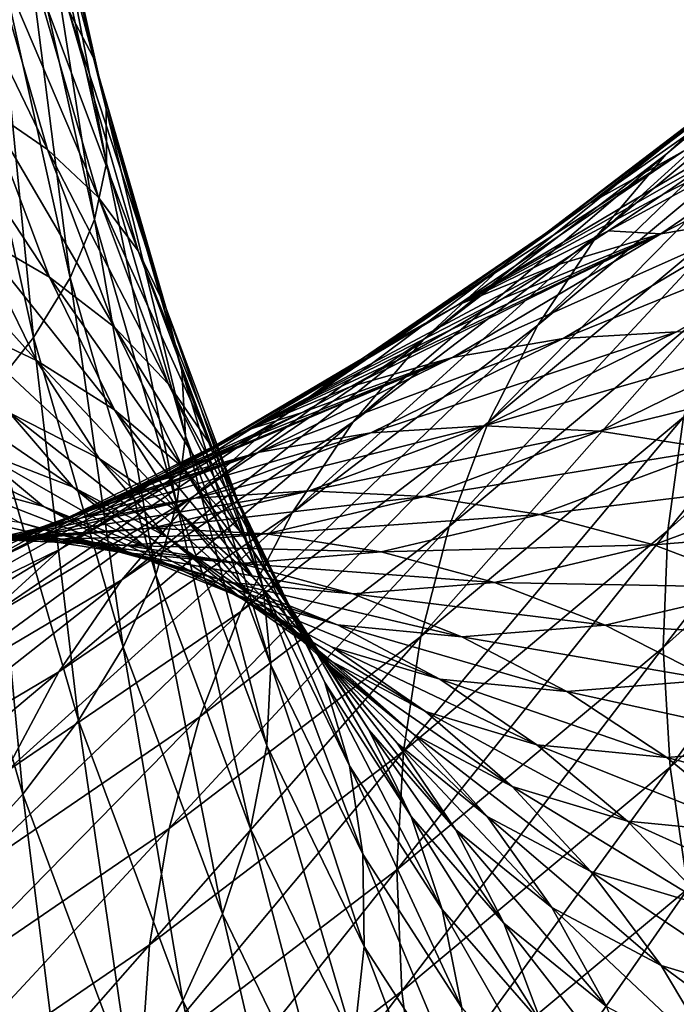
# Model space of a CAD drawing. Header units: millimetres. Extents: x -522 to 188, y -54 to 63.
# Tile 905 of 1056: x 8.91 to 10.31, y -48.79 to -46.69. Entities that reach past the tile are written whole.
import ezdxf

# ---------------------------------------------------------------- set-up
doc = ezdxf.new("R2010")
doc.units = ezdxf.units.MM
doc.header["$LTSCALE"] = 65.185185
doc.layers.add('39', color=7, linetype='CONTINUOUS')
doc.layers.add('40', color=7, linetype='CONTINUOUS')

msp = doc.modelspace()

# ---------------------------------------------------------------- linework, layer by layer
at = {"layer": '39', "linetype": 'CONTINUOUS'}
for points in [[(9.0686, -46.7709, -1.3099), (8.8772, -46.0493, -1.3318), (8.9261, -46.1312, -1.0624), (9.0686, -46.7709, -1.3099)], [(9.0153, -46.6689, -1.5715), (8.8772, -46.0493, -1.3318), (9.0686, -46.7709, -1.3099), (9.0153, -46.6689, -1.5715)], [(9.0686, -46.7709, -1.3099), (8.9261, -46.1312, -1.0624), (9.0958, -46.8801, -1.0472), (9.0686, -46.7709, -1.3099)], [(9.0958, -46.8801, -1.0472), (8.9261, -46.1312, -1.0624), (8.9485, -46.2189, -0.7913), (9.0958, -46.8801, -1.0472)], [(9.0964, -46.9955, -0.7858), (8.9485, -46.2189, -0.7913), (8.944, -46.3115, -0.521), (9.0964, -46.9955, -0.7858)], [(9.0958, -46.8801, -1.0472), (8.9485, -46.2189, -0.7913), (9.0964, -46.9955, -0.7858), (9.0958, -46.8801, -1.0472)], [(9.0706, -47.116, -0.528), (8.944, -46.3115, -0.521), (8.9129, -46.4082, -0.2539), (9.0706, -47.116, -0.528)], [(9.0964, -46.9955, -0.7858), (8.944, -46.3115, -0.521), (9.0706, -47.116, -0.528), (9.0964, -46.9955, -0.7858)], [(9.0185, -47.2406, -0.2761), (8.9129, -46.4082, -0.2539), (8.8553, -46.5081, 0.0076), (9.0185, -47.2406, -0.2761)], [(9.0706, -47.116, -0.528), (8.9129, -46.4082, -0.2539), (9.0185, -47.2406, -0.2761), (9.0706, -47.116, -0.528)], [(8.9701, -46.9662, -2.3192), (8.7037, -46.4149, -2.3258), (8.832, -46.4901, -2.0817), (8.9701, -46.9662, -2.3192)], [(8.8374, -46.8752, -2.5553), (8.7037, -46.4149, -2.3258), (8.9701, -46.9662, -2.3192), (8.8374, -46.8752, -2.5553)], [(9.0793, -47.069, -2.0759), (8.832, -46.4901, -2.0817), (8.9361, -46.575, -1.8295), (9.0793, -47.069, -2.0759)], [(8.9701, -46.9662, -2.3192), (8.832, -46.4901, -2.0817), (9.0793, -47.069, -2.0759), (8.9701, -46.9662, -2.3192)], [(8.9406, -47.3681, -0.0325), (8.8553, -46.5081, 0.0076), (8.7718, -46.6104, 0.261), (8.9406, -47.3681, -0.0325)], [(9.0185, -47.2406, -0.2761), (8.8553, -46.5081, 0.0076), (8.9406, -47.3681, -0.0325), (9.0185, -47.2406, -0.2761)], [(9.0793, -47.069, -2.0759), (8.9361, -46.575, -1.8295), (9.1641, -47.1827, -1.8278), (9.0793, -47.069, -2.0759)], [(9.1641, -47.1827, -1.8278), (8.9361, -46.575, -1.8295), (9.0153, -46.6689, -1.5715), (9.1641, -47.1827, -1.8278)], [(8.9406, -47.3681, -0.0325), (8.7718, -46.6104, 0.261), (8.8377, -47.4973, 0.2007), (8.9406, -47.3681, -0.0325)], [(9.1641, -47.1827, -1.8278), (9.0153, -46.6689, -1.5715), (9.2236, -47.3063, -1.5771), (9.1641, -47.1827, -1.8278)], [(9.2236, -47.3063, -1.5771), (9.0153, -46.6689, -1.5715), (9.0686, -46.7709, -1.3099), (9.2236, -47.3063, -1.5771)], [(9.2236, -47.3063, -1.5771), (9.0686, -46.7709, -1.3099), (9.2573, -47.4385, -1.326), (9.2236, -47.3063, -1.5771)], [(9.2573, -47.4385, -1.326), (9.0686, -46.7709, -1.3099), (9.0958, -46.8801, -1.0472), (9.2573, -47.4385, -1.326)], [(10.7585, -46.8207, -10.0804), (10.2809, -47.1469, -9.2908), (10.9926, -46.7813, -9.9213), (10.7585, -46.8207, -10.0804)], [(10.9926, -46.7813, -9.9213), (10.2809, -47.1469, -9.2908), (10.5161, -47.1068, -9.1334), (10.9926, -46.7813, -9.9213)], [(8.8145, -47.1466, -3.0062), (8.6824, -46.7967, -2.7822), (8.9745, -47.239, -2.7882), (8.8145, -47.1466, -3.0062)], [(8.9745, -47.239, -2.7882), (8.6824, -46.7967, -2.7822), (8.8374, -46.8752, -2.5553), (8.9745, -47.239, -2.7882)], [(10.2849, -47.0626, -9.8168), (10.1691, -47.1402, -9.6252), (10.7585, -46.8207, -10.0804), (10.2849, -47.0626, -9.8168)], [(10.7585, -46.8207, -10.0804), (10.1691, -47.1402, -9.6252), (10.2809, -47.1469, -9.2908), (10.7585, -46.8207, -10.0804)], [(10.4025, -46.9813, -10.0112), (10.2849, -47.0626, -9.8168), (10.7585, -46.8207, -10.0804), (10.4025, -46.9813, -10.0112)], [(9.1131, -47.3462, -2.5624), (8.8374, -46.8752, -2.5553), (8.9701, -46.9662, -2.3192), (9.1131, -47.3462, -2.5624)], [(8.9745, -47.239, -2.7882), (8.8374, -46.8752, -2.5553), (9.1131, -47.3462, -2.5624), (8.9745, -47.239, -2.7882)], [(9.2573, -47.4385, -1.326), (9.0958, -46.8801, -1.0472), (9.2649, -47.5782, -1.0768), (9.2573, -47.4385, -1.326)], [(9.2649, -47.5782, -1.0768), (9.0958, -46.8801, -1.0472), (9.0964, -46.9955, -0.7858), (9.2649, -47.5782, -1.0768)], [(9.229, -47.4674, -2.331), (8.9701, -46.9662, -2.3192), (9.0793, -47.069, -2.0759), (9.229, -47.4674, -2.331)], [(9.1131, -47.3462, -2.5624), (8.9701, -46.9662, -2.3192), (9.229, -47.4674, -2.331), (9.1131, -47.3462, -2.5624)], [(9.2463, -47.7242, -0.8318), (9.0964, -46.9955, -0.7858), (9.0706, -47.116, -0.528), (9.2463, -47.7242, -0.8318)], [(9.2649, -47.5782, -1.0768), (9.0964, -46.9955, -0.7858), (9.2463, -47.7242, -0.8318), (9.2649, -47.5782, -1.0768)], [(8.7614, -47.3292, -3.4302), (8.6345, -47.0699, -3.2145), (8.9467, -47.4169, -3.2311), (8.7614, -47.3292, -3.4302)], [(8.9467, -47.4169, -3.2311), (8.6345, -47.0699, -3.2145), (8.8145, -47.1466, -3.0062), (8.9467, -47.4169, -3.2311)], [(9.229, -47.4674, -2.331), (9.0793, -47.069, -2.0759), (9.3211, -47.6014, -2.096), (9.229, -47.4674, -2.331)], [(9.3211, -47.6014, -2.096), (9.0793, -47.069, -2.0759), (9.1641, -47.1827, -1.8278), (9.3211, -47.6014, -2.096)], [(10.7579, -47.0924, -8.9819), (10.0716, -47.3702, -8.3945), (10.314, -47.3556, -8.2439), (10.7579, -47.0924, -8.9819)], [(10.5161, -47.1068, -9.1334), (10.0716, -47.3702, -8.3945), (10.7579, -47.0924, -8.9819), (10.5161, -47.1068, -9.1334)], [(9.2018, -47.8751, -0.5933), (9.0706, -47.116, -0.528), (9.0185, -47.2406, -0.2761), (9.2018, -47.8751, -0.5933)], [(9.2463, -47.7242, -0.8318), (9.0706, -47.116, -0.528), (9.2018, -47.8751, -0.5933), (9.2463, -47.7242, -0.8318)], [(10.2809, -47.1469, -9.2908), (9.8353, -47.411, -8.5499), (10.5161, -47.1068, -9.1334), (10.2809, -47.1469, -9.2908)], [(10.5161, -47.1068, -9.1334), (9.8353, -47.411, -8.5499), (10.0716, -47.3702, -8.3945), (10.5161, -47.1068, -9.1334)], [(8.9467, -47.4169, -3.2311), (8.8145, -47.1466, -3.0062), (9.1131, -47.5227, -3.0243), (8.9467, -47.4169, -3.2311)], [(9.1131, -47.5227, -3.0243), (8.8145, -47.1466, -3.0062), (8.9745, -47.239, -2.7882), (9.1131, -47.5227, -3.0243)], [(9.7247, -47.4137, -8.8875), (9.6184, -47.4727, -8.7105), (10.2809, -47.1469, -9.2908), (9.7247, -47.4137, -8.8875)], [(10.2809, -47.1469, -9.2908), (9.6184, -47.4727, -8.7105), (9.8353, -47.411, -8.5499), (10.2809, -47.1469, -9.2908)], [(9.8329, -47.3509, -9.0675), (9.7247, -47.4137, -8.8875), (10.2809, -47.1469, -9.2908), (9.8329, -47.3509, -9.0675)], [(9.943, -47.2844, -9.2505), (9.8329, -47.3509, -9.0675), (10.2809, -47.1469, -9.2908), (9.943, -47.2844, -9.2505)], [(10.0551, -47.2141, -9.4364), (9.943, -47.2844, -9.2505), (10.2809, -47.1469, -9.2908), (10.0551, -47.2141, -9.4364)], [(10.1691, -47.1402, -9.6252), (10.0551, -47.2141, -9.4364), (10.2809, -47.1469, -9.2908), (10.1691, -47.1402, -9.6252)], [(9.3211, -47.6014, -2.096), (9.1641, -47.1827, -1.8278), (9.3886, -47.7469, -1.8595), (9.3211, -47.6014, -2.096)], [(9.3886, -47.7469, -1.8595), (9.1641, -47.1827, -1.8278), (9.2236, -47.3063, -1.5771), (9.3886, -47.7469, -1.8595)], [(9.1316, -48.0295, -0.3633), (9.0185, -47.2406, -0.2761), (8.9406, -47.3681, -0.0325), (9.1316, -48.0295, -0.3633)], [(9.1131, -47.5227, -3.0243), (8.9745, -47.239, -2.7882), (9.2591, -47.6456, -2.8115), (9.1131, -47.5227, -3.0243)], [(9.2591, -47.6456, -2.8115), (8.9745, -47.239, -2.7882), (9.1131, -47.3462, -2.5624), (9.2591, -47.6456, -2.8115)], [(9.2018, -47.8751, -0.5933), (9.0185, -47.2406, -0.2761), (9.1316, -48.0295, -0.3633), (9.2018, -47.8751, -0.5933)], [(9.4309, -47.9027, -1.6237), (9.2236, -47.3063, -1.5771), (9.2573, -47.4385, -1.326), (9.4309, -47.9027, -1.6237)], [(9.3886, -47.7469, -1.8595), (9.2236, -47.3063, -1.5771), (9.4309, -47.9027, -1.6237), (9.3886, -47.7469, -1.8595)], [(8.8893, -47.5292, -3.6517), (8.7614, -47.3292, -3.4302), (9.0809, -47.6267, -3.4634), (8.8893, -47.5292, -3.6517)], [(9.0809, -47.6267, -3.4634), (8.7614, -47.3292, -3.4302), (8.9467, -47.4169, -3.2311), (9.0809, -47.6267, -3.4634)], [(9.2591, -47.6456, -2.8115), (9.1131, -47.3462, -2.5624), (9.3834, -47.7843, -2.5948), (9.2591, -47.6456, -2.8115)], [(9.3834, -47.7843, -2.5948), (9.1131, -47.3462, -2.5624), (9.229, -47.4674, -2.331), (9.3834, -47.7843, -2.5948)], [(10.314, -47.3556, -8.2439), (9.6609, -47.5713, -7.7088), (9.904, -47.5564, -7.5593), (10.314, -47.3556, -8.2439)], [(10.0716, -47.3702, -8.3945), (9.6609, -47.5713, -7.7088), (10.314, -47.3556, -8.2439), (10.0716, -47.3702, -8.3945)], [(10.314, -47.3556, -8.2439), (9.904, -47.5564, -7.5593), (10.5604, -47.3671, -8.0995), (10.314, -47.3556, -8.2439)], [(9.0365, -48.1861, -0.1439), (8.9406, -47.3681, -0.0325), (8.8377, -47.4973, 0.2007), (9.0365, -48.1861, -0.1439)], [(9.1316, -48.0295, -0.3633), (8.9406, -47.3681, -0.0325), (9.0365, -48.1861, -0.1439), (9.1316, -48.0295, -0.3633)], [(9.8353, -47.411, -8.5499), (9.4232, -47.6126, -7.8619), (10.0716, -47.3702, -8.3945), (9.8353, -47.411, -8.5499)], [(10.0716, -47.3702, -8.3945), (9.4232, -47.6126, -7.8619), (9.6609, -47.5713, -7.7088), (10.0716, -47.3702, -8.3945)], [(10.5604, -47.3671, -8.0995), (9.904, -47.5564, -7.5593), (10.1503, -47.568, -7.4147), (10.5604, -47.3671, -8.0995)], [(10.5604, -47.3671, -8.0995), (10.1503, -47.568, -7.4147), (10.8084, -47.4048, -7.9626), (10.5604, -47.3671, -8.0995)], [(9.0809, -47.6267, -3.4634), (8.9467, -47.4169, -3.2311), (9.255, -47.7443, -3.2697), (9.0809, -47.6267, -3.4634)], [(9.255, -47.7443, -3.2697), (8.9467, -47.4169, -3.2311), (9.1131, -47.5227, -3.0243), (9.255, -47.7443, -3.2697)], [(9.3117, -47.6275, -8.1986), (9.2136, -47.6717, -8.0346), (9.8353, -47.411, -8.5499), (9.3117, -47.6275, -8.1986)], [(9.8353, -47.411, -8.5499), (9.2136, -47.6717, -8.0346), (9.4232, -47.6126, -7.8619), (9.8353, -47.411, -8.5499)], [(9.4119, -47.5796, -8.366), (9.3117, -47.6275, -8.1986), (9.8353, -47.411, -8.5499), (9.4119, -47.5796, -8.366)], [(9.5142, -47.528, -8.5367), (9.4119, -47.5796, -8.366), (9.8353, -47.411, -8.5499), (9.5142, -47.528, -8.5367)], [(9.6184, -47.4727, -8.7105), (9.5142, -47.528, -8.5367), (9.8353, -47.411, -8.5499), (9.6184, -47.4727, -8.7105)], [(10.8084, -47.4048, -7.9626), (10.1503, -47.568, -7.4147), (10.3975, -47.6062, -7.2765), (10.8084, -47.4048, -7.9626)], [(9.4309, -47.9027, -1.6237), (9.2573, -47.4385, -1.326), (9.4477, -48.0674, -1.3907), (9.4309, -47.9027, -1.6237)], [(9.4477, -48.0674, -1.3907), (9.2573, -47.4385, -1.326), (9.2649, -47.5782, -1.0768), (9.4477, -48.0674, -1.3907)], [(8.8122, -47.6053, -4.0628), (8.6819, -47.4527, -3.8327), (9.0252, -47.6878, -3.891), (8.8122, -47.6053, -4.0628)], [(9.0252, -47.6878, -3.891), (8.6819, -47.4527, -3.8327), (8.8893, -47.5292, -3.6517), (9.0252, -47.6878, -3.891)], [(9.3834, -47.7843, -2.5948), (9.229, -47.4674, -2.331), (9.4849, -47.9378, -2.3761), (9.3834, -47.7843, -2.5948)], [(9.4849, -47.9378, -2.3761), (9.229, -47.4674, -2.331), (9.3211, -47.6014, -2.096), (9.4849, -47.9378, -2.3761)], [(8.9173, -48.3434, 0.0627), (8.8377, -47.4973, 0.2007), (8.7106, -47.6271, 0.4213), (8.9173, -48.3434, 0.0627)], [(9.0365, -48.1861, -0.1439), (8.8377, -47.4973, 0.2007), (8.9173, -48.3434, 0.0627), (9.0365, -48.1861, -0.1439)], [(9.255, -47.7443, -3.2697), (9.1131, -47.5227, -3.0243), (9.41, -47.8809, -3.0722), (9.255, -47.7443, -3.2697)], [(9.41, -47.8809, -3.0722), (9.1131, -47.5227, -3.0243), (9.2591, -47.6456, -2.8115), (9.41, -47.8809, -3.0722)], [(8.7323, -47.6673, -4.4847), (8.5869, -47.5463, -4.2284), (8.9616, -47.729, -4.3258), (8.7323, -47.6673, -4.4847)], [(8.9616, -47.729, -4.3258), (8.5869, -47.5463, -4.2284), (8.8122, -47.6053, -4.0628), (8.9616, -47.729, -4.3258)], [(9.0252, -47.6878, -3.891), (8.8893, -47.5292, -3.6517), (9.2239, -47.7929, -3.7146), (9.0252, -47.6878, -3.891)], [(9.2239, -47.7929, -3.7146), (8.8893, -47.5292, -3.6517), (9.0809, -47.6267, -3.4634), (9.2239, -47.7929, -3.7146)], [(9.6609, -47.5713, -7.7088), (9.2858, -47.7108, -7.0812), (9.904, -47.5564, -7.5593), (9.6609, -47.5713, -7.7088)], [(9.904, -47.5564, -7.5593), (9.2858, -47.7108, -7.0812), (9.5296, -47.6956, -6.9329), (9.904, -47.5564, -7.5593)], [(9.904, -47.5564, -7.5593), (9.5296, -47.6956, -6.9329), (10.1503, -47.568, -7.4147), (9.904, -47.5564, -7.5593)], [(10.1503, -47.568, -7.4147), (9.5296, -47.6956, -6.9329), (9.7757, -47.7074, -6.7881), (10.1503, -47.568, -7.4147)], [(10.1503, -47.568, -7.4147), (9.7757, -47.7074, -6.7881), (10.3975, -47.6062, -7.2765), (10.1503, -47.568, -7.4147)], [(9.4232, -47.6126, -7.8619), (9.0465, -47.7527, -7.2317), (9.6609, -47.5713, -7.7088), (9.4232, -47.6126, -7.8619)], [(9.6609, -47.5713, -7.7088), (9.0465, -47.7527, -7.2317), (9.2858, -47.7108, -7.0812), (9.6609, -47.5713, -7.7088)], [(9.4387, -48.2394, -1.1627), (9.2649, -47.5782, -1.0768), (9.2463, -47.7242, -0.8318), (9.4387, -48.2394, -1.1627)], [(9.4477, -48.0674, -1.3907), (9.2649, -47.5782, -1.0768), (9.4387, -48.2394, -1.1627), (9.4477, -48.0674, -1.3907)], [(8.9616, -47.729, -4.3258), (8.8122, -47.6053, -4.0628), (9.1802, -47.8156, -4.1633), (8.9616, -47.729, -4.3258)], [(9.1802, -47.8156, -4.1633), (8.8122, -47.6053, -4.0628), (9.0252, -47.6878, -3.891), (9.1802, -47.8156, -4.1633)], [(9.5626, -48.1045, -2.1574), (9.3211, -47.6014, -2.096), (9.3886, -47.7469, -1.8595), (9.5626, -48.1045, -2.1574)], [(9.4849, -47.9378, -2.3761), (9.3211, -47.6014, -2.096), (9.5626, -48.1045, -2.1574), (9.4849, -47.9378, -2.3761)], [(10.3975, -47.6062, -7.2765), (9.7757, -47.7074, -6.7881), (10.0219, -47.7459, -6.6481), (10.3975, -47.6062, -7.2765)], [(10.3975, -47.6062, -7.2765), (10.0219, -47.7459, -6.6481), (10.6433, -47.6704, -7.1458), (10.3975, -47.6062, -7.2765)], [(8.9173, -48.3434, 0.0627), (8.7106, -47.6271, 0.4213), (8.7751, -48.5, 0.2549), (8.9173, -48.3434, 0.0627)], [(8.9317, -47.7823, -7.5631), (8.842, -47.8119, -7.413), (9.4232, -47.6126, -7.8619), (8.9317, -47.7823, -7.5631)], [(9.4232, -47.6126, -7.8619), (8.842, -47.8119, -7.413), (9.0465, -47.7527, -7.2317), (9.4232, -47.6126, -7.8619)], [(9.0235, -47.7491, -7.7167), (8.9317, -47.7823, -7.5631), (9.4232, -47.6126, -7.8619), (9.0235, -47.7491, -7.7167)], [(9.1175, -47.7122, -7.8739), (9.0235, -47.7491, -7.7167), (9.4232, -47.6126, -7.8619), (9.1175, -47.7122, -7.8739)], [(9.4065, -47.9198, -3.5351), (9.0809, -47.6267, -3.4634), (9.255, -47.7443, -3.2697), (9.4065, -47.9198, -3.5351)], [(9.2239, -47.7929, -3.7146), (9.0809, -47.6267, -3.4634), (9.4065, -47.9198, -3.5351), (9.2239, -47.7929, -3.7146)], [(9.2136, -47.6717, -8.0346), (9.1175, -47.7122, -7.8739), (9.4232, -47.6126, -7.8619), (9.2136, -47.6717, -8.0346)], [(9.5444, -48.0352, -2.8727), (9.2591, -47.6456, -2.8115), (9.3834, -47.7843, -2.5948), (9.5444, -48.0352, -2.8727)], [(9.41, -47.8809, -3.0722), (9.2591, -47.6456, -2.8115), (9.5444, -48.0352, -2.8727), (9.41, -47.8809, -3.0722)], [(9.1418, -47.8259, -4.6366), (8.7323, -47.6673, -4.4847), (8.9616, -47.729, -4.3258), (9.1418, -47.8259, -4.6366)], [(8.9088, -47.7623, -4.7893), (8.7323, -47.6673, -4.4847), (9.1418, -47.8259, -4.6366), (8.9088, -47.7623, -4.7893)], [(10.6433, -47.6704, -7.1458), (10.0219, -47.7459, -6.6481), (10.2659, -47.8109, -6.5143), (10.6433, -47.6704, -7.1458)], [(10.6433, -47.6704, -7.1458), (10.2659, -47.8109, -6.5143), (10.8857, -47.7602, -7.0238), (10.6433, -47.6704, -7.1458)], [(9.1802, -47.8156, -4.1633), (9.0252, -47.6878, -3.891), (9.3861, -47.9262, -3.9989), (9.1802, -47.8156, -4.1633)], [(9.3861, -47.9262, -3.9989), (9.0252, -47.6878, -3.891), (9.2239, -47.7929, -3.7146), (9.3861, -47.9262, -3.9989)], [(9.0465, -47.7527, -7.2317), (8.7066, -47.8335, -6.6643), (9.2858, -47.7108, -7.0812), (9.0465, -47.7527, -7.2317)], [(9.2858, -47.7108, -7.0812), (8.7066, -47.8335, -6.6643), (8.9476, -47.791, -6.5168), (9.2858, -47.7108, -7.0812)], [(9.2858, -47.7108, -7.0812), (8.9476, -47.791, -6.5168), (9.5296, -47.6956, -6.9329), (9.2858, -47.7108, -7.0812)], [(9.5296, -47.6956, -6.9329), (8.9476, -47.791, -6.5168), (9.1922, -47.7755, -6.3698), (9.5296, -47.6956, -6.9329)], [(9.5296, -47.6956, -6.9329), (9.1922, -47.7755, -6.3698), (9.7757, -47.7074, -6.7881), (9.5296, -47.6956, -6.9329)], [(9.7757, -47.7074, -6.7881), (9.1922, -47.7755, -6.3698), (9.4381, -47.7872, -6.2246), (9.7757, -47.7074, -6.7881)], [(9.7757, -47.7074, -6.7881), (9.4381, -47.7872, -6.2246), (10.0219, -47.7459, -6.6481), (9.7757, -47.7074, -6.7881)], [(8.8826, -47.7882, -5.3009), (8.6687, -47.725, -4.9398), (9.1246, -47.8263, -5.1536), (8.8826, -47.7882, -5.3009)], [(9.1246, -47.8263, -5.1536), (8.6687, -47.725, -4.9398), (8.9088, -47.7623, -4.7893), (9.1246, -47.8263, -5.1536)], [(9.1418, -47.8259, -4.6366), (8.9616, -47.729, -4.3258), (9.3657, -47.9151, -4.4831), (9.1418, -47.8259, -4.6366)], [(9.3657, -47.9151, -4.4831), (8.9616, -47.729, -4.3258), (9.1802, -47.8156, -4.1633), (9.3657, -47.9151, -4.4831)], [(9.404, -48.4172, -0.9417), (9.2463, -47.7242, -0.8318), (9.2018, -47.8751, -0.5933), (9.404, -48.4172, -0.9417)], [(9.4387, -48.2394, -1.1627), (9.2463, -47.7242, -0.8318), (9.404, -48.4172, -0.9417), (9.4387, -48.2394, -1.1627)], [(8.5861, -47.8797, -6.9853), (8.5051, -47.8954, -6.8505), (9.0465, -47.7527, -7.2317), (8.5861, -47.8797, -6.9853)], [(9.0465, -47.7527, -7.2317), (8.5051, -47.8954, -6.8505), (8.7066, -47.8335, -6.6643), (9.0465, -47.7527, -7.2317)], [(8.6692, -47.8605, -7.1241), (8.5861, -47.8797, -6.9853), (9.0465, -47.7527, -7.2317), (8.6692, -47.8605, -7.1241)], [(8.7545, -47.838, -7.2667), (8.6692, -47.8605, -7.1241), (9.0465, -47.7527, -7.2317), (8.7545, -47.838, -7.2667)], [(8.842, -47.8119, -7.413), (8.7545, -47.838, -7.2667), (9.0465, -47.7527, -7.2317), (8.842, -47.8119, -7.413)], [(9.4065, -47.9198, -3.5351), (9.255, -47.7443, -3.2697), (9.5713, -48.0673, -3.3541), (9.4065, -47.9198, -3.5351)], [(9.5713, -48.0673, -3.3541), (9.255, -47.7443, -3.2697), (9.41, -47.8809, -3.0722), (9.5713, -48.0673, -3.3541)], [(9.5626, -48.1045, -2.1574), (9.3886, -47.7469, -1.8595), (9.6158, -48.283, -1.9407), (9.5626, -48.1045, -2.1574)], [(9.6158, -48.283, -1.9407), (9.3886, -47.7469, -1.8595), (9.4309, -47.9027, -1.6237), (9.6158, -48.283, -1.9407)], [(10.0219, -47.7459, -6.6481), (9.4381, -47.7872, -6.2246), (9.6831, -47.8259, -6.0826), (10.0219, -47.7459, -6.6481)], [(10.0219, -47.7459, -6.6481), (9.6831, -47.8259, -6.0826), (10.2659, -47.8109, -6.5143), (10.0219, -47.7459, -6.6481)], [(8.8939, -47.8005, -5.8741), (8.6373, -47.7772, -5.4471), (9.1395, -47.8119, -5.7284), (8.8939, -47.8005, -5.8741)], [(9.1395, -47.8119, -5.7284), (8.6373, -47.7772, -5.4471), (8.8826, -47.7882, -5.3009), (9.1395, -47.8119, -5.7284)], [(8.9476, -47.791, -6.5168), (8.6484, -47.8164, -6.0196), (9.1922, -47.7755, -6.3698), (8.9476, -47.791, -6.5168)], [(9.1922, -47.7755, -6.3698), (8.6484, -47.8164, -6.0196), (8.8939, -47.8005, -5.8741), (9.1922, -47.7755, -6.3698)], [(9.1922, -47.7755, -6.3698), (8.8939, -47.8005, -5.8741), (9.4381, -47.7872, -6.2246), (9.1922, -47.7755, -6.3698)], [(9.1246, -47.8263, -5.1536), (8.9088, -47.7623, -4.7893), (9.361, -47.8909, -5.0066), (9.1246, -47.8263, -5.1536)], [(9.361, -47.8909, -5.0066), (8.9088, -47.7623, -4.7893), (9.1418, -47.8259, -4.6366), (9.361, -47.8909, -5.0066)], [(10.8857, -47.7602, -7.0238), (10.2659, -47.8109, -6.5143), (10.5055, -47.9017, -6.3879), (10.8857, -47.7602, -7.0238)], [(8.7066, -47.8335, -6.6643), (8.4054, -47.8594, -6.1636), (8.9476, -47.791, -6.5168), (8.7066, -47.8335, -6.6643)], [(8.9476, -47.791, -6.5168), (8.4054, -47.8594, -6.1636), (8.6484, -47.8164, -6.0196), (8.9476, -47.791, -6.5168)], [(9.1395, -47.8119, -5.7284), (8.8826, -47.7882, -5.3009), (9.383, -47.8504, -5.584), (9.1395, -47.8119, -5.7284)], [(9.383, -47.8504, -5.584), (8.8826, -47.7882, -5.3009), (9.1246, -47.8263, -5.1536), (9.383, -47.8504, -5.584)], [(9.4381, -47.7872, -6.2246), (8.8939, -47.8005, -5.8741), (9.1395, -47.8119, -5.7284), (9.4381, -47.7872, -6.2246)], [(9.4381, -47.7872, -6.2246), (9.1395, -47.8119, -5.7284), (9.6831, -47.8259, -6.0826), (9.4381, -47.7872, -6.2246)], [(9.5774, -48.0597, -3.8339), (9.2239, -47.7929, -3.7146), (9.4065, -47.9198, -3.5351), (9.5774, -48.0597, -3.8339)], [(9.3861, -47.9262, -3.9989), (9.2239, -47.7929, -3.7146), (9.5774, -48.0597, -3.8339), (9.3861, -47.9262, -3.9989)], [(9.657, -48.2058, -2.6731), (9.3834, -47.7843, -2.5948), (9.4849, -47.9378, -2.3761), (9.657, -48.2058, -2.6731)], [(9.5444, -48.0352, -2.8727), (9.3834, -47.7843, -2.5948), (9.657, -48.2058, -2.6731), (9.5444, -48.0352, -2.8727)], [(9.6831, -47.8259, -6.0826), (9.1395, -47.8119, -5.7284), (9.383, -47.8504, -5.584), (9.6831, -47.8259, -6.0826)], [(9.5785, -48.0291, -4.3301), (9.1802, -47.8156, -4.1633), (9.3861, -47.9262, -3.9989), (9.5785, -48.0291, -4.3301)], [(9.3657, -47.9151, -4.4831), (9.1802, -47.8156, -4.1633), (9.5785, -48.0291, -4.3301), (9.3657, -47.9151, -4.4831)], [(10.2659, -47.8109, -6.5143), (9.6831, -47.8259, -6.0826), (9.9249, -47.8912, -5.9451), (10.2659, -47.8109, -6.5143)], [(10.2659, -47.8109, -6.5143), (9.9249, -47.8912, -5.9451), (10.5055, -47.9017, -6.3879), (10.2659, -47.8109, -6.5143)], [(9.383, -47.8504, -5.584), (9.1246, -47.8263, -5.1536), (9.6223, -47.9156, -5.4421), (9.383, -47.8504, -5.584)], [(9.6223, -47.9156, -5.4421), (9.1246, -47.8263, -5.1536), (9.361, -47.8909, -5.0066), (9.6223, -47.9156, -5.4421)], [(9.361, -47.8909, -5.0066), (9.1418, -47.8259, -4.6366), (9.5897, -47.9816, -4.8612), (9.361, -47.8909, -5.0066)], [(9.5897, -47.9816, -4.8612), (9.1418, -47.8259, -4.6366), (9.3657, -47.9151, -4.4831), (9.5897, -47.9816, -4.8612)], [(9.6831, -47.8259, -6.0826), (9.383, -47.8504, -5.584), (9.9249, -47.8912, -5.9451), (9.6831, -47.8259, -6.0826)], [(9.9249, -47.8912, -5.9451), (9.383, -47.8504, -5.584), (9.6223, -47.9156, -5.4421), (9.9249, -47.8912, -5.9451)], [(9.344, -48.5992, -0.7297), (9.2018, -47.8751, -0.5933), (9.1316, -48.0295, -0.3633), (9.344, -48.5992, -0.7297)], [(9.404, -48.4172, -0.9417), (9.2018, -47.8751, -0.5933), (9.344, -48.5992, -0.7297), (9.404, -48.4172, -0.9417)], [(9.717, -48.2341, -3.1734), (9.41, -47.8809, -3.0722), (9.5444, -48.0352, -2.8727), (9.717, -48.2341, -3.1734)], [(9.5713, -48.0673, -3.3541), (9.41, -47.8809, -3.0722), (9.717, -48.2341, -3.1734), (9.5713, -48.0673, -3.3541)], [(9.6223, -47.9156, -5.4421), (9.361, -47.8909, -5.0066), (9.8552, -48.007, -5.3039), (9.6223, -47.9156, -5.4421)], [(9.8552, -48.007, -5.3039), (9.361, -47.8909, -5.0066), (9.5897, -47.9816, -4.8612), (9.8552, -48.007, -5.3039)], [(9.6158, -48.283, -1.9407), (9.4309, -47.9027, -1.6237), (9.644, -48.4716, -1.7279), (9.6158, -48.283, -1.9407)], [(9.644, -48.4716, -1.7279), (9.4309, -47.9027, -1.6237), (9.4477, -48.0674, -1.3907), (9.644, -48.4716, -1.7279)], [(9.9249, -47.8912, -5.9451), (9.6223, -47.9156, -5.4421), (10.1614, -47.9826, -5.8133), (9.9249, -47.8912, -5.9451)], [(10.5055, -47.9017, -6.3879), (9.9249, -47.8912, -5.9451), (10.1614, -47.9826, -5.8133), (10.5055, -47.9017, -6.3879)], [(10.5055, -47.9017, -6.3879), (10.1614, -47.9826, -5.8133), (10.7386, -48.0175, -6.2699), (10.5055, -47.9017, -6.3879)], [(9.8086, -48.0976, -4.7187), (9.3657, -47.9151, -4.4831), (9.5785, -48.0291, -4.3301), (9.8086, -48.0976, -4.7187)], [(9.5897, -47.9816, -4.8612), (9.3657, -47.9151, -4.4831), (9.8086, -48.0976, -4.7187), (9.5897, -47.9816, -4.8612)], [(9.5785, -48.0291, -4.3301), (9.3861, -47.9262, -3.9989), (9.7781, -48.1669, -4.179), (9.5785, -48.0291, -4.3301)], [(9.7781, -48.1669, -4.179), (9.3861, -47.9262, -3.9989), (9.5774, -48.0597, -3.8339), (9.7781, -48.1669, -4.179)], [(9.5774, -48.0597, -3.8339), (9.4065, -47.9198, -3.5351), (9.7525, -48.215, -3.6698), (9.5774, -48.0597, -3.8339)], [(9.7525, -48.215, -3.6698), (9.4065, -47.9198, -3.5351), (9.5713, -48.0673, -3.3541), (9.7525, -48.215, -3.6698)], [(10.1614, -47.9826, -5.8133), (9.6223, -47.9156, -5.4421), (9.8552, -48.007, -5.3039), (10.1614, -47.9826, -5.8133)], [(9.7469, -48.3913, -2.4751), (9.4849, -47.9378, -2.3761), (9.5626, -48.1045, -2.1574), (9.7469, -48.3913, -2.4751)], [(9.657, -48.2058, -2.6731), (9.4849, -47.9378, -2.3761), (9.7469, -48.3913, -2.4751), (9.657, -48.2058, -2.6731)], [(9.8552, -48.007, -5.3039), (9.5897, -47.9816, -4.8612), (10.0795, -48.1238, -5.1708), (9.8552, -48.007, -5.3039)], [(10.0795, -48.1238, -5.1708), (9.5897, -47.9816, -4.8612), (9.8086, -48.0976, -4.7187), (10.0795, -48.1238, -5.1708)], [(10.1614, -47.9826, -5.8133), (9.8552, -48.007, -5.3039), (10.3904, -48.0993, -5.6883), (10.1614, -47.9826, -5.8133)], [(10.7386, -48.0175, -6.2699), (10.1614, -47.9826, -5.8133), (10.3904, -48.0993, -5.6883), (10.7386, -48.0175, -6.2699)], [(10.3904, -48.0993, -5.6883), (9.8552, -48.007, -5.3039), (10.0795, -48.1238, -5.1708), (10.3904, -48.0993, -5.6883)], [(9.2592, -48.7837, -0.5286), (9.1316, -48.0295, -0.3633), (9.0365, -48.1861, -0.1439), (9.2592, -48.7837, -0.5286)], [(9.344, -48.5992, -0.7297), (9.1316, -48.0295, -0.3633), (9.2592, -48.7837, -0.5286), (9.344, -48.5992, -0.7297)], [(9.8086, -48.0976, -4.7187), (9.5785, -48.0291, -4.3301), (10.0157, -48.2377, -4.5804), (9.8086, -48.0976, -4.7187)], [(10.0157, -48.2377, -4.5804), (9.5785, -48.0291, -4.3301), (9.7781, -48.1669, -4.179), (10.0157, -48.2377, -4.5804)], [(9.8421, -48.4186, -2.9946), (9.5444, -48.0352, -2.8727), (9.657, -48.2058, -2.6731), (9.8421, -48.4186, -2.9946)], [(9.717, -48.2341, -3.1734), (9.5444, -48.0352, -2.8727), (9.8421, -48.4186, -2.9946), (9.717, -48.2341, -3.1734)], [(9.6471, -48.6687, -1.521), (9.4477, -48.0674, -1.3907), (9.4387, -48.2394, -1.1627), (9.6471, -48.6687, -1.521)], [(9.644, -48.4716, -1.7279), (9.4477, -48.0674, -1.3907), (9.6471, -48.6687, -1.521), (9.644, -48.4716, -1.7279)], [(9.7525, -48.215, -3.6698), (9.5713, -48.0673, -3.3541), (9.9096, -48.3907, -3.5083), (9.7525, -48.215, -3.6698)], [(9.9096, -48.3907, -3.5083), (9.5713, -48.0673, -3.3541), (9.717, -48.2341, -3.1734), (9.9096, -48.3907, -3.5083)], [(9.7781, -48.1669, -4.179), (9.5774, -48.0597, -3.8339), (9.9628, -48.3272, -4.0312), (9.7781, -48.1669, -4.179)], [(9.9628, -48.3272, -4.0312), (9.5774, -48.0597, -3.8339), (9.7525, -48.215, -3.6698), (9.9628, -48.3272, -4.0312)], [(9.7469, -48.3913, -2.4751), (9.5626, -48.1045, -2.1574), (9.8131, -48.5899, -2.2806), (9.7469, -48.3913, -2.4751)], [(9.8131, -48.5899, -2.2806), (9.5626, -48.1045, -2.1574), (9.6158, -48.283, -1.9407), (9.8131, -48.5899, -2.2806)], [(10.0795, -48.1238, -5.1708), (9.8086, -48.0976, -4.7187), (10.2933, -48.2648, -5.0439), (10.0795, -48.1238, -5.1708)], [(10.2933, -48.2648, -5.0439), (9.8086, -48.0976, -4.7187), (10.0157, -48.2377, -4.5804), (10.2933, -48.2648, -5.0439)], [(10.3904, -48.0993, -5.6883), (10.0795, -48.1238, -5.1708), (10.6099, -48.2402, -5.5714), (10.3904, -48.0993, -5.6883)], [(10.6099, -48.2402, -5.5714), (10.0795, -48.1238, -5.1708), (10.2933, -48.2648, -5.0439), (10.6099, -48.2402, -5.5714)], [(10.2092, -48.4007, -4.4476), (9.7781, -48.1669, -4.179), (9.9628, -48.3272, -4.0312), (10.2092, -48.4007, -4.4476)], [(10.0157, -48.2377, -4.5804), (9.7781, -48.1669, -4.179), (10.2092, -48.4007, -4.4476), (10.0157, -48.2377, -4.5804)], [(9.1504, -48.9691, -0.3403), (9.0365, -48.1861, -0.1439), (8.9173, -48.3434, 0.0627), (9.1504, -48.9691, -0.3403)], [(9.2592, -48.7837, -0.5286), (9.0365, -48.1861, -0.1439), (9.1504, -48.9691, -0.3403), (9.2592, -48.7837, -0.5286)], [(9.8421, -48.4186, -2.9946), (9.657, -48.2058, -2.6731), (9.9454, -48.6192, -2.8193), (9.8421, -48.4186, -2.9946)], [(9.9454, -48.6192, -2.8193), (9.657, -48.2058, -2.6731), (9.7469, -48.3913, -2.4751), (9.9454, -48.6192, -2.8193)], [(9.9628, -48.3272, -4.0312), (9.7525, -48.215, -3.6698), (10.1309, -48.5086, -3.888), (9.9628, -48.3272, -4.0312)], [(10.1309, -48.5086, -3.888), (9.7525, -48.215, -3.6698), (9.9096, -48.3907, -3.5083), (10.1309, -48.5086, -3.888)], [(9.6249, -48.8724, -1.3218), (9.4387, -48.2394, -1.1627), (9.404, -48.4172, -0.9417), (9.6249, -48.8724, -1.3218)], [(9.6471, -48.6687, -1.521), (9.4387, -48.2394, -1.1627), (9.6249, -48.8724, -1.3218), (9.6471, -48.6687, -1.521)], [(9.9096, -48.3907, -3.5083), (9.717, -48.2341, -3.1734), (10.0474, -48.5852, -3.3506), (9.9096, -48.3907, -3.5083)], [(10.0474, -48.5852, -3.3506), (9.717, -48.2341, -3.1734), (9.8421, -48.4186, -2.9946), (10.0474, -48.5852, -3.3506)], [(10.4945, -48.4289, -4.9245), (10.0157, -48.2377, -4.5804), (10.2092, -48.4007, -4.4476), (10.4945, -48.4289, -4.9245)], [(10.2933, -48.2648, -5.0439), (10.0157, -48.2377, -4.5804), (10.4945, -48.4289, -4.9245), (10.2933, -48.2648, -5.0439)], [(10.6099, -48.2402, -5.5714), (10.2933, -48.2648, -5.0439), (10.8178, -48.4039, -5.4636), (10.6099, -48.2402, -5.5714)], [(9.8131, -48.5899, -2.2806), (9.6158, -48.283, -1.9407), (9.8552, -48.7999, -2.0913), (9.8131, -48.5899, -2.2806)], [(9.8552, -48.7999, -2.0913), (9.6158, -48.283, -1.9407), (9.644, -48.4716, -1.7279), (9.8552, -48.7999, -2.0913)], [(10.8178, -48.4039, -5.4636), (10.2933, -48.2648, -5.0439), (10.4945, -48.4289, -4.9245), (10.8178, -48.4039, -5.4636)], [(9.0185, -49.1537, -0.1665), (8.9173, -48.3434, 0.0627), (8.7751, -48.5, 0.2549), (9.0185, -49.1537, -0.1665)], [(9.1504, -48.9691, -0.3403), (8.9173, -48.3434, 0.0627), (9.0185, -49.1537, -0.1665), (9.1504, -48.9691, -0.3403)], [(10.2092, -48.4007, -4.4476), (9.9628, -48.3272, -4.0312), (10.3873, -48.5852, -4.3214), (10.2092, -48.4007, -4.4476)], [(10.3873, -48.5852, -4.3214), (9.9628, -48.3272, -4.0312), (10.1309, -48.5086, -3.888), (10.3873, -48.5852, -4.3214)], [(10.0262, -48.834, -2.649), (9.7469, -48.3913, -2.4751), (9.8131, -48.5899, -2.2806), (10.0262, -48.834, -2.649)], [(9.9454, -48.6192, -2.8193), (9.7469, -48.3913, -2.4751), (10.0262, -48.834, -2.649), (9.9454, -48.6192, -2.8193)], [(10.1309, -48.5086, -3.888), (9.9096, -48.3907, -3.5083), (10.281, -48.7095, -3.7508), (10.1309, -48.5086, -3.888)], [(10.281, -48.7095, -3.7508), (9.9096, -48.3907, -3.5083), (10.0474, -48.5852, -3.3506), (10.281, -48.7095, -3.7508)], [(10.4945, -48.4289, -4.9245), (10.2092, -48.4007, -4.4476), (10.6813, -48.6145, -4.8135), (10.4945, -48.4289, -4.9245)], [(10.6813, -48.6145, -4.8135), (10.2092, -48.4007, -4.4476), (10.3873, -48.5852, -4.3214), (10.6813, -48.6145, -4.8135)], [(9.5777, -49.081, -1.1322), (9.404, -48.4172, -0.9417), (9.344, -48.5992, -0.7297), (9.5777, -49.081, -1.1322)], [(9.6249, -48.8724, -1.3218), (9.404, -48.4172, -0.9417), (9.5777, -49.081, -1.1322), (9.6249, -48.8724, -1.3218)], [(10.0474, -48.5852, -3.3506), (9.8421, -48.4186, -2.9946), (10.1647, -48.7967, -3.1983), (10.0474, -48.5852, -3.3506)], [(10.1647, -48.7967, -3.1983), (9.8421, -48.4186, -2.9946), (9.9454, -48.6192, -2.8193), (10.1647, -48.7967, -3.1983)], [(9.8552, -48.7999, -2.0913), (9.644, -48.4716, -1.7279), (9.8727, -49.0192, -1.909), (9.8552, -48.7999, -2.0913)], [(9.8727, -49.0192, -1.909), (9.644, -48.4716, -1.7279), (9.6471, -48.6687, -1.521), (9.8727, -49.0192, -1.909)], [(9.0185, -49.1537, -0.1665), (8.7751, -48.5, 0.2549), (8.8648, -49.3357, -0.0087), (9.0185, -49.1537, -0.1665)], [(10.3873, -48.5852, -4.3214), (10.1309, -48.5086, -3.888), (10.5484, -48.7895, -4.2031), (10.3873, -48.5852, -4.3214)], [(10.5484, -48.7895, -4.2031), (10.1309, -48.5086, -3.888), (10.281, -48.7095, -3.7508), (10.5484, -48.7895, -4.2031)], [(9.5059, -49.2924, -0.9538), (9.344, -48.5992, -0.7297), (9.2592, -48.7837, -0.5286), (9.5059, -49.2924, -0.9538)], [(9.5777, -49.081, -1.1322), (9.344, -48.5992, -0.7297), (9.5059, -49.2924, -0.9538), (9.5777, -49.081, -1.1322)], [(10.0262, -48.834, -2.649), (9.8131, -48.5899, -2.2806), (10.0836, -49.0611, -2.4853), (10.0262, -48.834, -2.649)], [(10.0836, -49.0611, -2.4853), (9.8131, -48.5899, -2.2806), (9.8552, -48.7999, -2.0913), (10.0836, -49.0611, -2.4853)], [(10.4115, -48.9279, -3.6208), (10.0474, -48.5852, -3.3506), (10.1647, -48.7967, -3.1983), (10.4115, -48.9279, -3.6208)], [(10.281, -48.7095, -3.7508), (10.0474, -48.5852, -3.3506), (10.4115, -48.9279, -3.6208), (10.281, -48.7095, -3.7508)], [(10.1647, -48.7967, -3.1983), (9.9454, -48.6192, -2.8193), (10.2603, -49.0233, -3.0528), (10.1647, -48.7967, -3.1983)], [(10.2603, -49.0233, -3.0528), (9.9454, -48.6192, -2.8193), (10.0262, -48.834, -2.649), (10.2603, -49.0233, -3.0528)], [(9.8654, -49.246, -1.7352), (9.6471, -48.6687, -1.521), (9.6249, -48.8724, -1.3218), (9.8654, -49.246, -1.7352)], [(9.8727, -49.0192, -1.909), (9.6471, -48.6687, -1.521), (9.8654, -49.246, -1.7352), (9.8727, -49.0192, -1.909)], [(10.691, -49.0116, -4.0936), (10.281, -48.7095, -3.7508), (10.4115, -48.9279, -3.6208), (10.691, -49.0116, -4.0936)], [(10.5484, -48.7895, -4.2031), (10.281, -48.7095, -3.7508), (10.691, -49.0116, -4.0936), (10.5484, -48.7895, -4.2031)], [(9.4102, -49.5048, -0.7884), (9.2592, -48.7837, -0.5286), (9.1504, -48.9691, -0.3403), (9.4102, -49.5048, -0.7884)], [(9.5059, -49.2924, -0.9538), (9.2592, -48.7837, -0.5286), (9.4102, -49.5048, -0.7884), (9.5059, -49.2924, -0.9538)]]:
    msp.add_3dface(points, dxfattribs=at)
at = {"layer": '40', "linetype": 'CONTINUOUS'}
for points in [[(10.8359, -46.5229, -12.665), (10.2914, -46.977, -11.7723), (10.9988, -46.3717, -12.4855), (10.8359, -46.5229, -12.665)], [(10.9988, -46.3717, -12.4855), (10.2914, -46.977, -11.7723), (10.4569, -46.8235, -11.597), (10.9988, -46.3717, -12.4855)], [(10.6919, -46.6937, -12.8433), (10.1446, -47.1501, -11.9459), (10.8359, -46.5229, -12.665), (10.6919, -46.6937, -12.8433)], [(10.8359, -46.5229, -12.665), (10.1446, -47.1501, -11.9459), (10.2914, -46.977, -11.7723), (10.8359, -46.5229, -12.665)], [(10.3274, -46.9706, -10.4075), (10.8378, -46.5813, -11.2475), (10.127, -47.0823, -10.5779), (10.3274, -46.9706, -10.4075)], [(10.127, -47.0823, -10.5779), (10.8378, -46.5813, -11.2475), (10.6396, -46.6912, -11.4215), (10.127, -47.0823, -10.5779)], [(10.4569, -46.8235, -11.597), (9.9417, -47.2166, -10.7491), (10.6396, -46.6912, -11.4215), (10.4569, -46.8235, -11.597)], [(9.9417, -47.2166, -10.7491), (10.127, -47.0823, -10.5779), (10.6396, -46.6912, -11.4215), (9.9417, -47.2166, -10.7491)], [(10.5681, -46.8823, -13.0187), (10.0177, -47.3414, -12.1161), (10.6919, -46.6937, -12.8433), (10.5681, -46.8823, -13.0187)], [(10.6919, -46.6937, -12.8433), (10.0177, -47.3414, -12.1161), (10.1446, -47.1501, -11.9459), (10.6919, -46.6937, -12.8433)], [(10.2914, -46.977, -11.7723), (9.7733, -47.3723, -10.9196), (10.4569, -46.8235, -11.597), (10.2914, -46.977, -11.7723)], [(10.4569, -46.8235, -11.597), (9.7733, -47.3723, -10.9196), (9.9417, -47.2166, -10.7491), (10.4569, -46.8235, -11.597)], [(9.8463, -47.2992, -9.612), (10.5219, -46.8963, -10.2083), (10.3274, -46.9706, -10.4075), (9.8463, -47.2992, -9.612)], [(10.4025, -46.9813, -10.0112), (10.5219, -46.8963, -10.2083), (9.8463, -47.2992, -9.612), (10.4025, -46.9813, -10.0112)], [(10.4658, -47.0873, -13.1896), (9.912, -47.5492, -12.2815), (10.5681, -46.8823, -13.0187), (10.4658, -47.0873, -13.1896)], [(10.5681, -46.8823, -13.0187), (9.912, -47.5492, -12.2815), (10.0177, -47.3414, -12.1161), (10.5681, -46.8823, -13.0187)], [(10.1446, -47.1501, -11.9459), (9.6231, -47.548, -11.0877), (10.2914, -46.977, -11.7723), (10.1446, -47.1501, -11.9459)], [(10.2914, -46.977, -11.7723), (9.6231, -47.548, -11.0877), (9.7733, -47.3723, -10.9196), (10.2914, -46.977, -11.7723)], [(9.8463, -47.2992, -9.612), (10.3274, -46.9706, -10.4075), (9.6433, -47.4126, -9.7782), (9.8463, -47.2992, -9.612)], [(9.6433, -47.4126, -9.7782), (10.3274, -46.9706, -10.4075), (10.127, -47.0823, -10.5779), (9.6433, -47.4126, -9.7782)], [(10.2849, -47.0626, -9.8168), (10.4025, -46.9813, -10.0112), (9.8463, -47.2992, -9.612), (10.2849, -47.0626, -9.8168)], [(10.8828, -47.2535, -14.6198), (10.2954, -47.7801, -13.6602), (10.9128, -47.0146, -14.4659), (10.8828, -47.2535, -14.6198)], [(10.9128, -47.0146, -14.4659), (10.2954, -47.7801, -13.6602), (10.3288, -47.5382, -13.5118), (10.9128, -47.0146, -14.4659)], [(10.1691, -47.1402, -9.6252), (10.2849, -47.0626, -9.8168), (9.8463, -47.2992, -9.612), (10.1691, -47.1402, -9.6252)], [(9.9417, -47.2166, -10.7491), (9.4551, -47.549, -9.9445), (10.127, -47.0823, -10.5779), (9.9417, -47.2166, -10.7491)], [(9.4551, -47.549, -9.9445), (9.6433, -47.4126, -9.7782), (10.127, -47.0823, -10.5779), (9.4551, -47.549, -9.9445)], [(10.3858, -47.3065, -13.3544), (9.8285, -47.7715, -12.4404), (10.4658, -47.0873, -13.1896), (10.3858, -47.3065, -13.3544)], [(10.4658, -47.0873, -13.1896), (9.8285, -47.7715, -12.4404), (9.912, -47.5492, -12.2815), (10.4658, -47.0873, -13.1896)], [(10.0551, -47.2141, -9.4364), (10.1691, -47.1402, -9.6252), (9.8463, -47.2992, -9.612), (10.0551, -47.2141, -9.4364)], [(10.0177, -47.3414, -12.1161), (9.4927, -47.7421, -11.2519), (10.1446, -47.1501, -11.9459), (10.0177, -47.3414, -12.1161)], [(10.1446, -47.1501, -11.9459), (9.4927, -47.7421, -11.2519), (9.6231, -47.548, -11.0877), (10.1446, -47.1501, -11.9459)], [(9.7733, -47.3723, -10.9196), (9.2832, -47.707, -10.1092), (9.9417, -47.2166, -10.7491), (9.7733, -47.3723, -10.9196)], [(9.9417, -47.2166, -10.7491), (9.2832, -47.707, -10.1092), (9.4551, -47.549, -9.9445), (9.9417, -47.2166, -10.7491)], [(9.3964, -47.5656, -8.8643), (10.0551, -47.2141, -9.4364), (9.8463, -47.2992, -9.612), (9.3964, -47.5656, -8.8643)], [(9.943, -47.2844, -9.2505), (10.0551, -47.2141, -9.4364), (9.3964, -47.5656, -8.8643), (9.943, -47.2844, -9.2505)], [(10.8767, -47.5004, -14.7636), (10.2859, -48.0302, -13.7983), (10.8828, -47.2535, -14.6198), (10.8767, -47.5004, -14.7636)], [(10.8828, -47.2535, -14.6198), (10.2859, -48.0302, -13.7983), (10.2954, -47.7801, -13.6602), (10.8828, -47.2535, -14.6198)], [(9.8329, -47.3509, -9.0675), (9.943, -47.2844, -9.2505), (9.3964, -47.5656, -8.8643), (9.8329, -47.3509, -9.0675)], [(9.1905, -47.6807, -9.0256), (9.8463, -47.2992, -9.612), (9.6433, -47.4126, -9.7782), (9.1905, -47.6807, -9.0256)], [(9.3964, -47.5656, -8.8643), (9.8463, -47.2992, -9.612), (9.1905, -47.6807, -9.0256), (9.3964, -47.5656, -8.8643)], [(10.3288, -47.5382, -13.5118), (9.7678, -48.0063, -12.5916), (10.3858, -47.3065, -13.3544), (10.3288, -47.5382, -13.5118)], [(10.3858, -47.3065, -13.3544), (9.7678, -48.0063, -12.5916), (9.8285, -47.7715, -12.4404), (10.3858, -47.3065, -13.3544)], [(9.912, -47.5492, -12.2815), (9.3831, -47.9529, -11.4108), (10.0177, -47.3414, -12.1161), (9.912, -47.5492, -12.2815)], [(10.0177, -47.3414, -12.1161), (9.3831, -47.9529, -11.4108), (9.4927, -47.7421, -11.2519), (10.0177, -47.3414, -12.1161)], [(9.7247, -47.4137, -8.8875), (9.8329, -47.3509, -9.0675), (9.3964, -47.5656, -8.8643), (9.7247, -47.4137, -8.8875)], [(9.6231, -47.548, -11.0877), (9.1292, -47.8854, -10.271), (9.7733, -47.3723, -10.9196), (9.6231, -47.548, -11.0877)], [(9.7733, -47.3723, -10.9196), (9.1292, -47.8854, -10.271), (9.2832, -47.707, -10.1092), (9.7733, -47.3723, -10.9196)], [(9.4551, -47.549, -9.9445), (8.9987, -47.8191, -9.1861), (9.6433, -47.4126, -9.7782), (9.4551, -47.549, -9.9445)], [(8.9987, -47.8191, -9.1861), (9.1905, -47.6807, -9.0256), (9.6433, -47.4126, -9.7782), (8.9987, -47.8191, -9.1861)], [(9.6184, -47.4727, -8.7105), (9.7247, -47.4137, -8.8875), (9.3964, -47.5656, -8.8643), (9.6184, -47.4727, -8.7105)], [(9.5142, -47.528, -8.5367), (9.6184, -47.4727, -8.7105), (9.3964, -47.5656, -8.8643), (9.5142, -47.528, -8.5367)], [(10.8767, -47.5004, -14.7636), (10.3003, -48.286, -13.9248), (10.2859, -48.0302, -13.7983), (10.8767, -47.5004, -14.7636)], [(10.8946, -47.7531, -14.8959), (10.3003, -48.286, -13.9248), (10.8767, -47.5004, -14.7636), (10.8946, -47.7531, -14.8959)], [(8.9796, -47.7694, -8.1684), (9.5142, -47.528, -8.5367), (9.3964, -47.5656, -8.8643), (8.9796, -47.7694, -8.1684)], [(9.4119, -47.5796, -8.366), (9.5142, -47.528, -8.5367), (8.9796, -47.7694, -8.1684), (9.4119, -47.5796, -8.366)], [(9.6231, -47.548, -11.0877), (8.9945, -48.0823, -10.4282), (9.1292, -47.8854, -10.271), (9.6231, -47.548, -11.0877)], [(9.4927, -47.7421, -11.2519), (8.9945, -48.0823, -10.4282), (9.6231, -47.548, -11.0877), (9.4927, -47.7421, -11.2519)], [(10.2954, -47.7801, -13.6602), (9.7305, -48.2515, -12.7336), (10.3288, -47.5382, -13.5118), (10.2954, -47.7801, -13.6602)], [(10.3288, -47.5382, -13.5118), (9.7305, -48.2515, -12.7336), (9.7678, -48.0063, -12.5916), (10.3288, -47.5382, -13.5118)], [(8.7702, -47.8861, -8.324), (9.3964, -47.5656, -8.8643), (9.1905, -47.6807, -9.0256), (8.7702, -47.8861, -8.324)], [(8.9796, -47.7694, -8.1684), (9.3964, -47.5656, -8.8643), (8.7702, -47.8861, -8.324), (8.9796, -47.7694, -8.1684)], [(9.2832, -47.707, -10.1092), (8.8228, -47.9794, -9.3442), (9.4551, -47.549, -9.9445), (9.2832, -47.707, -10.1092)], [(9.4551, -47.549, -9.9445), (8.8228, -47.9794, -9.3442), (8.9987, -47.8191, -9.1861), (9.4551, -47.549, -9.9445)], [(9.8285, -47.7715, -12.4404), (9.2954, -48.1783, -11.5629), (9.912, -47.5492, -12.2815), (9.8285, -47.7715, -12.4404)], [(9.912, -47.5492, -12.2815), (9.2954, -48.1783, -11.5629), (9.3831, -47.9529, -11.4108), (9.912, -47.5492, -12.2815)], [(9.3117, -47.6275, -8.1986), (9.4119, -47.5796, -8.366), (8.9796, -47.7694, -8.1684), (9.3117, -47.6275, -8.1986)], [(9.2136, -47.6717, -8.0346), (9.3117, -47.6275, -8.1986), (8.9796, -47.7694, -8.1684), (9.2136, -47.6717, -8.0346)], [(9.1175, -47.7122, -7.8739), (9.2136, -47.6717, -8.0346), (8.9796, -47.7694, -8.1684), (9.1175, -47.7122, -7.8739)], [(8.5743, -48.0264, -8.4777), (8.7702, -47.8861, -8.324), (9.1905, -47.6807, -9.0256), (8.5743, -48.0264, -8.4777)], [(8.9987, -47.8191, -9.1861), (8.5743, -48.0264, -8.4777), (9.1905, -47.6807, -9.0256), (8.9987, -47.8191, -9.1861)], [(8.5974, -47.9115, -7.529), (9.1175, -47.7122, -7.8739), (8.9796, -47.7694, -8.1684), (8.5974, -47.9115, -7.529)], [(9.0235, -47.7491, -7.7167), (9.1175, -47.7122, -7.8739), (8.5974, -47.9115, -7.529), (9.0235, -47.7491, -7.7167)], [(9.1292, -47.8854, -10.271), (8.6643, -48.1604, -9.4985), (9.2832, -47.707, -10.1092), (9.1292, -47.8854, -10.271)], [(9.2832, -47.707, -10.1092), (8.6643, -48.1604, -9.4985), (8.8228, -47.9794, -9.3442), (9.2832, -47.707, -10.1092)], [(8.9317, -47.7823, -7.5631), (9.0235, -47.7491, -7.7167), (8.5974, -47.9115, -7.529), (8.9317, -47.7823, -7.5631)], [(9.3831, -47.9529, -11.4108), (8.8804, -48.2962, -10.5796), (9.4927, -47.7421, -11.2519), (9.3831, -47.9529, -11.4108)], [(9.4927, -47.7421, -11.2519), (8.8804, -48.2962, -10.5796), (8.9945, -48.0823, -10.4282), (9.4927, -47.7421, -11.2519)], [(10.8946, -47.7531, -14.8959), (10.3385, -48.5453, -14.0386), (10.3003, -48.286, -13.9248), (10.8946, -47.7531, -14.8959)], [(8.5974, -47.9115, -7.529), (8.9796, -47.7694, -8.1684), (8.384, -48.0296, -7.678), (8.5974, -47.9115, -7.529)], [(8.384, -48.0296, -7.678), (8.9796, -47.7694, -8.1684), (8.7702, -47.8861, -8.324), (8.384, -48.0296, -7.678)], [(9.7678, -48.0063, -12.5916), (9.2303, -48.4165, -11.7069), (9.8285, -47.7715, -12.4404), (9.7678, -48.0063, -12.5916)], [(9.8285, -47.7715, -12.4404), (9.2303, -48.4165, -11.7069), (9.2954, -48.1783, -11.5629), (9.8285, -47.7715, -12.4404)], [(8.842, -47.8119, -7.413), (8.9317, -47.7823, -7.5631), (8.5974, -47.9115, -7.529), (8.842, -47.8119, -7.413)], [(10.2954, -47.7801, -13.6602), (9.7169, -48.5049, -12.865), (9.7305, -48.2515, -12.7336), (10.2954, -47.7801, -13.6602)], [(10.2859, -48.0302, -13.7983), (9.7169, -48.5049, -12.865), (10.2954, -47.7801, -13.6602), (10.2859, -48.0302, -13.7983)], [(8.8228, -47.9794, -9.3442), (8.3937, -48.1889, -8.628), (8.9987, -47.8191, -9.1861), (8.8228, -47.9794, -9.3442)], [(8.9987, -47.8191, -9.1861), (8.3937, -48.1889, -8.628), (8.5743, -48.0264, -8.4777), (8.9987, -47.8191, -9.1861)], [(9.1292, -47.8854, -10.271), (8.5247, -48.3602, -9.6476), (8.6643, -48.1604, -9.4985), (9.1292, -47.8854, -10.271)], [(8.9945, -48.0823, -10.4282), (8.5247, -48.3602, -9.6476), (9.1292, -47.8854, -10.271), (8.9945, -48.0823, -10.4282)], [(9.2954, -48.1783, -11.5629), (8.7878, -48.525, -10.7237), (9.3831, -47.9529, -11.4108), (9.2954, -48.1783, -11.5629)], [(9.3831, -47.9529, -11.4108), (8.7878, -48.525, -10.7237), (8.8804, -48.2962, -10.5796), (9.3831, -47.9529, -11.4108)], [(9.7305, -48.2515, -12.7336), (9.1885, -48.6652, -11.8414), (9.7678, -48.0063, -12.5916), (9.7305, -48.2515, -12.7336)], [(9.7678, -48.0063, -12.5916), (9.1885, -48.6652, -11.8414), (9.2303, -48.4165, -11.7069), (9.7678, -48.0063, -12.5916)], [(10.2859, -48.0302, -13.7983), (9.7273, -48.7641, -12.9848), (9.7169, -48.5049, -12.865), (10.2859, -48.0302, -13.7983)], [(10.3003, -48.286, -13.9248), (9.7273, -48.7641, -12.9848), (10.2859, -48.0302, -13.7983), (10.3003, -48.286, -13.9248)], [(8.8804, -48.2962, -10.5796), (8.4052, -48.5771, -9.7902), (8.9945, -48.0823, -10.4282), (8.8804, -48.2962, -10.5796)], [(8.9945, -48.0823, -10.4282), (8.4052, -48.5771, -9.7902), (8.5247, -48.3602, -9.6476), (8.9945, -48.0823, -10.4282)], [(9.2303, -48.4165, -11.7069), (8.7177, -48.7666, -10.8593), (9.2954, -48.1783, -11.5629), (9.2303, -48.4165, -11.7069)], [(9.2954, -48.1783, -11.5629), (8.7177, -48.7666, -10.8593), (8.7878, -48.525, -10.7237), (9.2954, -48.1783, -11.5629)], [(9.7305, -48.2515, -12.7336), (9.1704, -48.9221, -11.9652), (9.1885, -48.6652, -11.8414), (9.7305, -48.2515, -12.7336)], [(9.7169, -48.5049, -12.865), (9.1704, -48.9221, -11.9652), (9.7305, -48.2515, -12.7336), (9.7169, -48.5049, -12.865)], [(10.3003, -48.286, -13.9248), (9.7615, -49.0269, -13.0919), (9.7273, -48.7641, -12.9848), (10.3003, -48.286, -13.9248)], [(10.3385, -48.5453, -14.0386), (9.7615, -49.0269, -13.0919), (10.3003, -48.286, -13.9248), (10.3385, -48.5453, -14.0386)], [(9.1885, -48.6652, -11.8414), (8.6706, -49.0189, -10.985), (9.2303, -48.4165, -11.7069), (9.1885, -48.6652, -11.8414)], [(9.2303, -48.4165, -11.7069), (8.6706, -49.0189, -10.985), (8.7177, -48.7666, -10.8593), (9.2303, -48.4165, -11.7069)], [(9.7169, -48.5049, -12.865), (9.176, -49.185, -12.0771), (9.1704, -48.9221, -11.9652), (9.7169, -48.5049, -12.865)], [(9.7273, -48.7641, -12.9848), (9.176, -49.185, -12.0771), (9.7169, -48.5049, -12.865), (9.7273, -48.7641, -12.9848)], [(10.3385, -48.5453, -14.0386), (9.8191, -49.2908, -13.1852), (9.7615, -49.0269, -13.0919), (10.3385, -48.5453, -14.0386)], [(10.4002, -48.8058, -14.1387), (9.8191, -49.2908, -13.1852), (10.3385, -48.5453, -14.0386), (10.4002, -48.8058, -14.1387)], [(9.1704, -48.9221, -11.9652), (8.647, -49.2795, -11.0998), (9.1885, -48.6652, -11.8414), (9.1704, -48.9221, -11.9652)], [(9.1885, -48.6652, -11.8414), (8.647, -49.2795, -11.0998), (8.6706, -49.0189, -10.985), (9.1885, -48.6652, -11.8414)], [(9.7273, -48.7641, -12.9848), (9.2054, -49.4514, -12.1763), (9.176, -49.185, -12.0771), (9.7273, -48.7641, -12.9848)], [(9.7615, -49.0269, -13.0919), (9.2054, -49.4514, -12.1763), (9.7273, -48.7641, -12.9848), (9.7615, -49.0269, -13.0919)]]:
    msp.add_3dface(points, dxfattribs=at)

doc.saveas('drawing.dxf')
